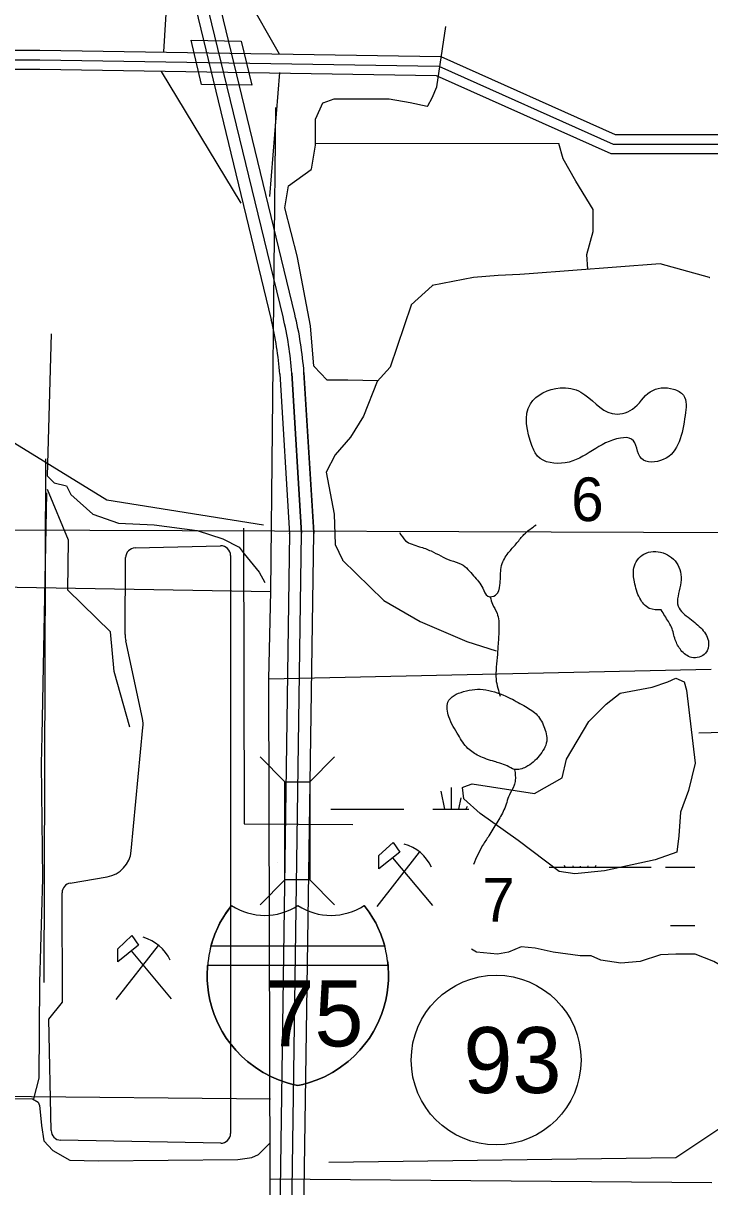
# Model space of a CAD drawing. Extents: x 408847 to 817539, y 923858 to 1151780.
# Drawn here: x 508483 to 515560, y 1099109 to 1111107 of the extents above; entities that cross this region are included whole.
import ezdxf

# ---------------------------------------------------------------- set-up
doc = ezdxf.new("R2010")
doc.units = 0
for name, color, linetype in [('Bridges', 7, 'Continuous'), ('County Route Divided Highway Outline and Fill', 7, 'Continuous'), ('Culture', 7, 'Continuous'), ('Interstate Divided Highway Outline and Fill', 7, 'Continuous'), ('Lakes and Ponds', 7, 'Continuous'), ('Level 12', 7, 'Continuous'), ('Level 14', 7, 'Continuous'), ('Level 24', 7, 'Continuous'), ('Level 4', 7, 'Continuous'), ('Level 43', 7, 'Continuous'), ('Level 8', 7, 'Continuous'), ('Local Roads Improved', 7, 'Continuous'), ('Local Roads Paved', 7, 'Continuous'), ('Map Information Text and Cells', 7, 'Continuous'), ('Narrow River Creek and Branch and Slough', 7, 'Continuous'), ('Planning Number Interstates', 7, 'Continuous'), ('Quad Borders', 7, 'Continuous'), ('Section Lines', 7, 'Continuous'), ('Swamps', 7, 'Continuous'), ('Township  and Range lines', 7, 'Continuous')]:
    doc.layers.add(name, color=color, linetype=linetype)

msp = doc.modelspace()

# ---------------------------------------------------------------- linework, layer by layer
at = {"layer": 'Bridges'}
for p, q in [((511180, 1103285), (510924, 1103541)), ((511436, 1103285), (511692, 1103541)), ((511180, 1102273), (510924, 1102017)), ((511436, 1102273), (511692, 1102017))]:
    msp.add_line(p, q, dxfattribs=at)
msp.add_lwpolyline([(511180, 1102273), (511180, 1103285), (511436, 1103285), (511436, 1102273)], close=True, dxfattribs=at)
at = {"layer": 'County Route Divided Highway Outline and Fill'}
msp.add_lwpolyline([(483770, 1110858), (485025, 1110791), (485695, 1110804), (487095, 1110924), (487695, 1110924), (492040, 1110851), (493388, 1110671), (493666, 1110671), (497184, 1110665), (504437, 1110658), (507039, 1110658), (507716, 1110731), (508655, 1110731), (512766, 1110664), (514564, 1109861), (516852, 1109861), (521636, 1109841)], dxfattribs=at)
at = {"layer": 'Culture'}
for p, q in [((512132, 1101999), (512569, 1102559)), ((512289, 1102500), (512702, 1102008)), ((509440, 1101038), (509877, 1101598)), ((509596, 1101540), (510009, 1101047))]:
    msp.add_line(p, q, dxfattribs=at)
for points in [[(512295, 1102660), (512364, 1102560), (512149, 1102388), (512149, 1102523)], [(509602, 1101699), (509672, 1101600), (509457, 1101427), (509457, 1101563)]]:
    msp.add_lwpolyline(points, close=True, dxfattribs=at)
for centre in [(512298, 1102226), (509606, 1101265)]:
    msp.add_arc(centre, 431, 24.5415, 74.8304, dxfattribs=at)
at = {"layer": 'Interstate Divided Highway Outline and Fill'}
for p, q in [((511283, 1108108), (509847, 1114036)), ((509604, 1113978), (511040, 1108049)), ((511128, 1107488), (511128, 1107490)), ((511128, 1107490), (511228, 1105841)), ((511377, 1107505), (511377, 1107506)), ((511477, 1105856), (511377, 1107505)), ((511228, 1105850), (511067, 1094701)), ((511228, 1105841), (511228, 1105850)), ((511317, 1094697), (511478, 1105846)), ((511478, 1105846), (511477, 1105856))]:
    msp.add_line(p, q, dxfattribs=at)
for radius in [3475, 3725]:
    msp.add_arc((507662, 1107231), radius, 4.2437, 13.615, dxfattribs=at)
at = {"layer": 'Lakes and Ponds'}
msp.add_lwpolyline([(513111, 1103264), (513755, 1103164), (514039, 1103325), (514085, 1103517), (514315, 1103908), (514491, 1104085), (514637, 1104200), (514967, 1104261), (515128, 1104315), (515212, 1104353), (515296, 1104315), (515319, 1104230), (515411, 1103478), (515342, 1103195), (515258, 1102972), (515243, 1102726), (515220, 1102558), (514997, 1102481), (514476, 1102366), (514169, 1102335), (514008, 1102358), (513586, 1102680), (513195, 1102957), (513026, 1103110), (513011, 1103225), (513026, 1103233), (513111, 1103264)], dxfattribs=at)
for points in [[(515307, 1107063), (515289, 1107270), (515186, 1107334), (514947, 1107307), (514763, 1107127), (514554, 1107082), (514232, 1107303), (514018, 1107346), (513711, 1107182), (513727, 1106751), (513786, 1106642), (514070, 1106574), (514639, 1106829), (514754, 1106819), (514856, 1106617), (515080, 1106608), (515307, 1107063)], [(515061, 1105057), (515097, 1104995), (515165, 1104879), (515205, 1104749), (515263, 1104643), (515373, 1104567), (515517, 1104611), (515549, 1104719), (515481, 1104857), (515355, 1104967), (515235, 1105095), (515259, 1105313), (515231, 1105523), (515079, 1105645), (514881, 1105633), (514777, 1105491), (514785, 1105345), (514839, 1105177), (514937, 1105073), (515061, 1105057)], [(513397, 1103477), (513471, 1103449), (513547, 1103413), (513665, 1103437), (513803, 1103553), (513879, 1103703), (513851, 1103855), (513769, 1103985), (513643, 1104071), (513485, 1104155), (513251, 1104233), (513021, 1104215), (512861, 1104107), (512871, 1103955), (512969, 1103765), (513067, 1103629), (513179, 1103553), (513341, 1103493), (513397, 1103477)]]:
    msp.add_spline(points, degree=3, dxfattribs=at)
at = {"layer": 'Level 12'}
msp.add_line((508700, 1101214), (508714, 1106616), dxfattribs=at)
msp.add_spline([(513549, 1103407), (513555, 1103299), (513543, 1103249), (513495, 1103149), (513439, 1102995), (513365, 1102863), (513283, 1102727), (513219, 1102629), (513125, 1102431)], degree=3, dxfattribs=at)
at = {"layer": 'Level 14'}
for p, q in [((509635, 1105696), (510518, 1105718)), ((509533, 1104803), (509538, 1105596)), ((510620, 1105618), (510620, 1099658)), ((509711, 1103936), (509539, 1104738)), ((509597, 1102572), (509716, 1103845)), ((508967, 1102240), (509348, 1102304)), ((508886, 1101012), (508884, 1102141)), ((508748, 1100836), (508886, 1101012)), ((508770, 1099687), (508748, 1100836)), ((510519, 1099558), (508868, 1099589))]:
    msp.add_line(p, q, dxfattribs=at)
for centre, radius, start, end in [((509638, 1105596), 100, 91.4719, 179.6075), ((510520, 1105618), 100, 0.0012, 91.4719), ((509833, 1104801), 300, 179.6075, 192.0848), ((509418, 1103873), 300, 354.6441, 12.0848), ((509298, 1102600), 300, 279.5634, 354.6441), ((508984, 1102141), 100, 99.5633, 180.0982), ((508870, 1099689), 100, 181.0828, 268.9356), ((510520, 1099658), 100, 268.9355, 0.0012)]:
    msp.add_arc(centre, radius, start, end, dxfattribs=at)
at = {"layer": 'Level 24'}
for p, q in [((510418, 1101589), (510419, 1101595)), ((512209, 1101589), (510418, 1101589)), ((512239, 1101439), (512245, 1101389)), ((512245, 1101389), (510382, 1101389))]:
    msp.add_line(p, q, dxfattribs=at)
for points in [[(510629, 1102010), (510598, 1101969), (510578, 1101940), (510539, 1101879), (510511, 1101829), (510488, 1101782), (510458, 1101713), (510430, 1101633), (510410, 1101562), (510406, 1101539)], [(510419, 1101595), (510418, 1101590), (510430, 1101633), (510458, 1101713), (510488, 1101782), (510511, 1101829), (510539, 1101879), (510578, 1101940), (510598, 1101969), (510629, 1102010)], [(512222, 1101539), (512217, 1101562), (512197, 1101633), (512169, 1101713), (512139, 1101782), (512116, 1101829), (512088, 1101879), (512050, 1101940), (512029, 1101969), (511998, 1102010)], [(511998, 1102010), (512029, 1101969), (512050, 1101940), (512088, 1101879), (512116, 1101829), (512139, 1101782), (512169, 1101713), (512197, 1101633), (512209, 1101589)], [(510388, 1101439), (510385, 1101422), (510381, 1101378), (510378, 1101300), (510379, 1101235), (510384, 1101169), (510392, 1101107), (510407, 1101031), (510429, 1100948), (510451, 1100885), (510478, 1100818), (510509, 1100753), (510534, 1100709), (510576, 1100641), (510612, 1100591), (510673, 1100517), (510736, 1100452), (510793, 1100400), (510887, 1100330), (510956, 1100287), (511041, 1100242), (511114, 1100210), (511204, 1100180), (511263, 1100164), (511314, 1100152)], [(510395, 1101489), (510388, 1101439)], [(510406, 1101539), (510396, 1101494), (510395, 1101489)], [(511314, 1100152), (511364, 1100164), (511424, 1100180), (511513, 1100210), (511587, 1100242), (511671, 1100287), (511740, 1100330), (511834, 1100400), (511891, 1100452), (511954, 1100517), (512015, 1100591), (512051, 1100641), (512094, 1100709), (512118, 1100753), (512149, 1100818), (512177, 1100885), (512198, 1100948), (512220, 1101031), (512235, 1101107), (512243, 1101169), (512248, 1101235), (512249, 1101300), (512246, 1101378), (512242, 1101422), (512239, 1101439)], [(511314, 1100152), (511364, 1100164), (511424, 1100180), (511513, 1100210), (511587, 1100242), (511671, 1100287), (511740, 1100330), (511834, 1100400), (511891, 1100452), (511954, 1100517), (512015, 1100591), (512051, 1100641), (512094, 1100709), (512118, 1100753), (512149, 1100818), (512177, 1100885), (512198, 1100948), (512220, 1101031), (512235, 1101107), (512243, 1101169), (512248, 1101235), (512249, 1101300), (512246, 1101378), (512242, 1101422), (512239, 1101439)], [(512232, 1101489), (512231, 1101494), (512222, 1101539)], [(512239, 1101439), (512232, 1101489)], [(510382, 1101389), (510383, 1101391), (510381, 1101378), (510378, 1101300), (510379, 1101235), (510384, 1101169), (510392, 1101107), (510407, 1101031), (510429, 1100948), (510451, 1100885), (510478, 1100818), (510509, 1100753), (510534, 1100709), (510576, 1100641), (510612, 1100591), (510673, 1100517), (510736, 1100452), (510793, 1100400), (510887, 1100330), (510956, 1100287), (511041, 1100242), (511114, 1100210), (511204, 1100180), (511263, 1100164), (511314, 1100152)], [(511314, 1100152), (511263, 1100164), (511204, 1100180), (511114, 1100210), (511041, 1100242), (510956, 1100287), (510887, 1100330), (510793, 1100400), (510736, 1100452), (510673, 1100517), (510612, 1100591), (510576, 1100641), (510534, 1100709), (510509, 1100753), (510478, 1100818), (510451, 1100885), (510429, 1100948), (510407, 1101031), (510392, 1101107), (510384, 1101169), (510379, 1101235), (510378, 1101300), (510381, 1101378), (510382, 1101389)], [(512245, 1101389), (512246, 1101378), (512249, 1101300), (512248, 1101235), (512243, 1101169), (512235, 1101107), (512220, 1101031), (512198, 1100948), (512177, 1100885), (512149, 1100818), (512118, 1100753), (512094, 1100709), (512051, 1100641), (512015, 1100591), (511954, 1100517), (511891, 1100452), (511834, 1100400), (511740, 1100330), (511671, 1100287), (511587, 1100242), (511513, 1100210), (511424, 1100180), (511364, 1100164), (511314, 1100152)]]:
    msp.add_lwpolyline(points, dxfattribs=at)
for centre, radius, start, end in [((511523, 1101297), 1143, 141.4161, 165.1752), ((510973, 1102526), 619, 236.3691, 303.4095), ((510973, 1102526), 619, 236.3691, 303.4095), ((510973, 1102526), 619, 236.3691, 303.4095), ((511655, 1102530), 623, 236.8286, 303.3928), ((511655, 1102530), 623, 236.8286, 303.3928), ((511655, 1102530), 623, 236.8286, 303.3928)]:
    msp.add_arc(centre, radius, start, end, dxfattribs=at)
at = {"layer": 'Level 4'}
for p, q in [((511161, 1108078), (509725, 1114006)), ((511123, 1110788), (510305, 1112234)), ((509933, 1110812), (510012, 1112159)), ((510730, 1109250), (509909, 1110610)), ((511024, 1109321), (511129, 1110598)), ((511253, 1107497), (511353, 1105848)), ((511253, 1107497), (511353, 1105848)), ((511353, 1105848), (511253, 1107497)), ((511377, 1107505), (511377, 1107506)), ((511377, 1107505), (511377, 1107506)), ((511377, 1107505), (511377, 1107506)), ((511377, 1107506), (511377, 1107505)), ((511377, 1107505), (511377, 1107506)), ((511477, 1105856), (511377, 1107505)), ((511377, 1107505), (511477, 1105856)), ((511477, 1105856), (511377, 1107505)), ((511192, 1094699), (511353, 1105848)), ((511478, 1105846), (511477, 1105856)), ((511478, 1105846), (511477, 1105856)), ((511478, 1105846), (511477, 1105856)), ((511477, 1105856), (511478, 1105846)), ((511478, 1105846), (511477, 1105856)), ((511100, 1102450), (511100, 1102450))]:
    msp.add_line(p, q, dxfattribs=at)
for radius in [3600, 3600, 3600, 3725, 3725, 3725, 3725]:
    msp.add_arc((507662, 1107231), radius, 4.2437, 13.615, dxfattribs=at)
at = {"layer": 'Level 8'}
for points in [[(482448, 1111033), (485026, 1110891), (485690, 1110904), (487091, 1111024), (487696, 1111024), (492048, 1110951), (493394, 1110771), (493666, 1110771), (497184, 1110765), (504437, 1110758), (507034, 1110758), (507711, 1110831), (508655, 1110831), (512788, 1110764), (514586, 1109961), (516852, 1109961), (521636, 1109941)], [(521635, 1109741), (516851, 1109761), (514543, 1109761), (512744, 1110565), (508654, 1110631), (507721, 1110631), (507044, 1110558), (504437, 1110558), (497184, 1110565), (493666, 1110571), (493381, 1110571), (492033, 1110751), (487695, 1110824), (487100, 1110824), (485700, 1110705), (485023, 1110691), (482448, 1110831)]]:
    msp.add_lwpolyline(points, dxfattribs=at)
at = {"layer": 'Local Roads Improved'}
msp.add_line((508723, 1106264), (508674, 1103758), dxfattribs=at)
msp.add_lwpolyline([(508674, 1103758), (508668, 1103470), (508681, 1102287), (508649, 1101216), (508643, 1100227), (508587, 1100014), (505552, 1100008)], dxfattribs=at)
at = {"layer": 'Local Roads Paved'}
for p, q in [((512746, 1110451), (512840, 1111074)), ((512699, 1110337), (512746, 1110450)), ((511575, 1110287), (511688, 1110328)), ((511689, 1110328), (512254, 1110328)), ((512255, 1110328), (512472, 1110290)), ((512653, 1110255), (512698, 1110337)), ((511498, 1110124), (511573, 1110285)), ((512472, 1110290), (512648, 1110253)), ((511497, 1109850), (511497, 1110123)), ((511453, 1109602), (511497, 1109849)), ((511497, 1109871), (514004, 1109866)), ((514049, 1109709), (514004, 1109866)), ((514181, 1109478), (514049, 1109708)), ((511218, 1109431), (511451, 1109599)), ((514360, 1109186), (514181, 1109478)), ((511179, 1109205), (511216, 1109429)), ((511311, 1108694), (511179, 1109203)), ((514360, 1108959), (514360, 1109184)), ((514294, 1108723), (514360, 1108958)), ((511443, 1107985), (511311, 1108693)), ((515049, 1108627), (513699, 1108524)), ((514304, 1108570), (514294, 1108721)), ((515558, 1108486), (515050, 1108627)), ((513378, 1108505), (513124, 1108486)), ((513602, 1108517), (513378, 1108505)), ((513699, 1108524), (513602, 1108517)), ((512698, 1108400), (512482, 1108203)), ((513123, 1108486), (512700, 1108401)), ((512481, 1108201), (512264, 1107561)), ((511480, 1107571), (511443, 1107985)), ((511612, 1107429), (511482, 1107569)), ((512264, 1107560), (512132, 1107413)), ((511830, 1107428), (511615, 1107428)), ((512137, 1107418), (511830, 1107428)), ((512132, 1107413), (511991, 1107054)), ((511990, 1107054), (511858, 1106837)), ((511858, 1106837), (511698, 1106658)), ((511698, 1106657), (511604, 1106479)), ((511604, 1106476), (511688, 1106044)), ((511688, 1106043), (511698, 1105732)), ((511698, 1105731), (511773, 1105572)), ((511774, 1105571), (512198, 1105156)), ((512199, 1105155), (512576, 1104938)), ((512576, 1104938), (513057, 1104730)), ((513057, 1104730), (513359, 1104636)), ((516145, 1103805), (515446, 1103786)), ((515211, 1099410), (516550, 1100306)), ((511632, 1099362), (515209, 1099409))]:
    msp.add_line(p, q, dxfattribs=at)
for points in [[(508769, 1107903), (508729, 1106441), (508802, 1106368), (508929, 1106335), (508975, 1106249), (509201, 1106043), (509466, 1105950), (509832, 1105936), (510276, 1105877), (510542, 1105790), (510708, 1105704), (510761, 1105637), (510914, 1105445), (510974, 1105339)], [(516053, 1101258), (515869, 1101258), (515749, 1101345), (515603, 1101430), (515411, 1101506), (515212, 1101506), (515051, 1101499), (514844, 1101430), (514644, 1101414), (514437, 1101445), (514338, 1101491), (514223, 1101491), (513946, 1101529), (513762, 1101568), (513617, 1101583), (513486, 1101529), (513371, 1101506), (513157, 1101529), (513103, 1101560)], [(508577, 1100014), (508636, 1099980), (508650, 1099947), (508656, 1099880), (508670, 1099741), (508696, 1099582), (508789, 1099482), (508962, 1099382), (509260, 1099376), (510695, 1099389), (510841, 1099409), (510907, 1099442), (511020, 1099555)]]:
    msp.add_lwpolyline(points, dxfattribs=at)
for centre, start, end in [((512742, 1110452), 337.3904, 351.3886), ((511689, 1110324), 90, 109.7546), ((512254, 1110324), 80.1293, 90), ((512695, 1110339), 330.9576, 337.3904), ((511576, 1110283), 109.7546, 154.8967), ((512471, 1110286), 78.1055, 80.1293), ((512649, 1110257), 258.1055, 330.9576), ((511501, 1110123), 154.8967, 179.8837), ((511493, 1109850), 349.9091, 359.8837), ((514053, 1109710), 195.984, 209.7763), ((511449, 1109603), 305.7676, 349.9091), ((514184, 1109480), 209.7763, 211.4914), ((511220, 1109428), 125.7676, 170.5424), ((511183, 1109204), 170.5424, 194.5275), ((514356, 1109184), 0, 31.4914), ((514356, 1108959), 344.3652, 0), ((511307, 1108693), 10.5683, 14.5275), ((514298, 1108722), 164.3652, 183.8122), ((515049, 1108623), 74.4685, 94.4009), ((513379, 1108501), 93.1081, 94.2385), ((513602, 1108521), 273.1081, 273.9662), ((513699, 1108528), 273.9662, 274.4009), ((512700, 1108397), 101.3155, 132.4118), ((513124, 1108482), 94.2385, 101.3155), ((515559, 1108490), 254.4685, 277.8572), ((512485, 1108200), 132.4118, 161.3214), ((511439, 1107985), 5.1918, 10.5683), ((511484, 1107571), 185.1918, 223.0107), ((512261, 1107562), 318.0597, 341.3214), ((511615, 1107432), 223.0107, 270), ((511830, 1107424), 88.2092, 90), ((511987, 1107056), 328.6841, 338.4689), ((511855, 1106839), 318.1942, 328.6841), ((511701, 1106655), 138.1942, 152.2533), ((511608, 1106477), 152.2533, 191.0648), ((511684, 1106043), 1.7348, 11.0648), ((511702, 1105733), 181.7348, 205.19), ((511777, 1105573), 205.19, 225.6293), ((512201, 1105159), 225.6293, 240.0886), ((512578, 1104942), 240.0886, 246.6555), ((513059, 1104734), 246.6555, 252.6378), ((515209, 1099413), 270.7562, 303.7964)]:
    msp.add_arc(centre, 4, start, end, dxfattribs=at)
at = {"layer": 'Map Information Text and Cells'}
for p, q in [((510321, 1110476), (510213, 1110931)), ((510213, 1110931), (510729, 1110921)), ((510729, 1110921), (510838, 1110468)), ((510838, 1110468), (510321, 1110476))]:
    msp.add_line(p, q, dxfattribs=at)
at = {"layer": 'Narrow River Creek and Branch and Slough'}
for p, q in [((508949, 1105777), (508734, 1106298)), ((510752, 1105899), (510759, 1102850)), ((508943, 1105261), (508949, 1105777)), ((509383, 1104831), (508943, 1105261)), ((509421, 1104423), (509383, 1104831)), ((509583, 1103847), (509421, 1104423)), ((510759, 1102850), (511880, 1102845))]:
    msp.add_line(p, q, dxfattribs=at)
msp.add_lwpolyline([(507053, 1110619), (506939, 1108477), (507133, 1108218), (507132, 1107553), (509346, 1106192), (510959, 1105935)], dxfattribs=at)
for points in [[(512363, 1105855), (512425, 1105771), (512567, 1105709), (512687, 1105665), (512891, 1105567), (512999, 1105529), (513125, 1105409), (513221, 1105281), (513273, 1105199), (513353, 1105209), (513397, 1105313), (513403, 1105395), (513405, 1105453), (513421, 1105535), (513495, 1105659), (513573, 1105749), (513645, 1105835), (513772, 1105934)], [(513297, 1105189), (513319, 1105117), (513367, 1105023), (513387, 1104861), (513379, 1104707), (513371, 1104599), (513359, 1104467), (513357, 1104343), (513375, 1104251), (513399, 1104169)]]:
    msp.add_spline(points, degree=3, dxfattribs=at)
at = {"layer": 'Planning Number Interstates'}
msp.add_circle((513358, 1100415), 875, dxfattribs=at)
at = {"layer": 'Quad Borders'}
msp.add_line((493959, 1105933), (534527, 1105790), dxfattribs=at)
at = {"layer": 'Section Lines'}
for p, q in [((505660, 1105338), (511036, 1105247)), ((511016, 1104347), (515575, 1104445)), ((505560, 1100071), (511033, 1100015)), ((511028, 1099190), (515582, 1099153))]:
    msp.add_line(p, q, dxfattribs=at)
at = {"layer": 'Swamps'}
for p, q in [((512787, 1103189), (512824, 1103003)), ((511655, 1103003), (512105, 1103003)), ((512105, 1103003), (512405, 1103003)), ((513905, 1102403), (514955, 1102403)), ((515105, 1102403), (515405, 1102403))]:
    msp.add_line(p, q, dxfattribs=at)
for points in [[(512896, 1103226), (512896, 1103003)], [(512993, 1103120), (512970, 1103003)], [(512705, 1103003), (513076, 1103003)], [(513059, 1103031), (513044, 1103002)], [(514070, 1102403), (514063, 1102422)], [(514156, 1102403), (514153, 1102419)], [(514227, 1102403), (514227, 1102416)], [(514303, 1102403), (514307, 1102417)], [(514380, 1102403), (514389, 1102424)], [(515155, 1101803), (515405, 1101803)]]:
    msp.add_lwpolyline(points, dxfattribs=at)
at = {"layer": 'Township  and Range lines'}
for p, q in [((511036, 1105247), (511088, 1110239)), ((511016, 1104347), (511036, 1105247)), ((511028, 1099190), (511016, 1104347)), ((511004, 1094779), (511028, 1099190))]:
    msp.add_line(p, q, dxfattribs=at)

# ---------------------------------------------------------------- texts
at = {"layer": 'Level 24'}
msp.add_text('75', height=680, dxfattribs=at).set_placement((510979, 1100556))
at = {"layer": 'Level 43'}
for s, p in [('6', (514132, 1105973)), ('7', (513215, 1101843))]:
    msp.add_text(s, height=450, rotation=360, dxfattribs=at).set_placement(p)
at = {"layer": 'Planning Number Interstates'}
msp.add_text('93', height=680, dxfattribs=at).set_placement((513020, 1100075))

doc.saveas('drawing.dxf')
